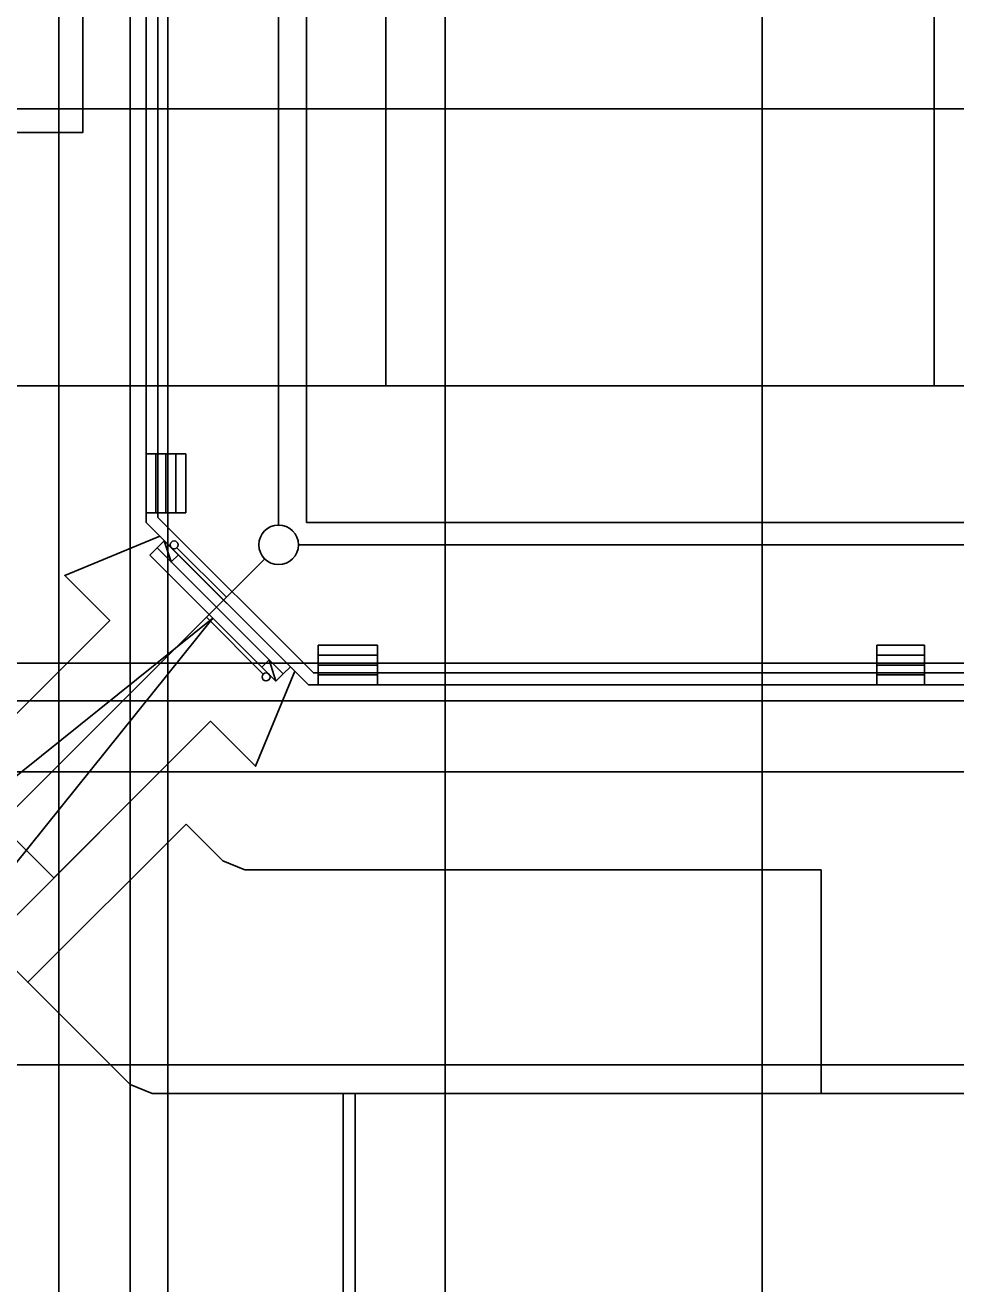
# Model space of a CAD drawing. Extents: x -264222 to -263592, y -1242345 to -1242048.
# Drawn here: x -263895.07 to -263871.58, y -1242239.56 to -1242207.77 of the extents above; entities that cross this region are included whole.
import ezdxf

# ---------------------------------------------------------------- set-up
doc = ezdxf.new("R2010")
doc.units = 0
doc.layers.add('HESCON_OSI_STAVBY_KFA', color=7, linetype='Continuous')
doc.layers.add('KFA_2D_SITUACIA_DSP', color=7, linetype='Continuous')

msp = doc.modelspace()

# ---------------------------------------------------------------- linework, layer by layer
at = {"layer": 'HESCON_OSI_STAVBY_KFA'}
for p, q in [((-263894.218, -1242083.237), (-263894.218, -1242246.707)), ((-263892.418, -1242083.237), (-263892.418, -1242246.707)), ((-263891.468, -1242083.237), (-263891.468, -1242246.707)), ((-263884.468, -1242083.237), (-263884.468, -1242246.707)), ((-263876.468, -1242083.237), (-263876.468, -1242246.707)), ((-263792.653, -1242209.882), (-263909.343, -1242209.882)), ((-263792.653, -1242216.882), (-263911.523, -1242216.882)), ((-263792.653, -1242223.882), (-263911.523, -1242223.882)), ((-263792.653, -1242224.832), (-263911.523, -1242224.832)), ((-263792.653, -1242226.632), (-263911.523, -1242226.632)), ((-263792.653, -1242234.032), (-263911.523, -1242234.032))]:
    msp.add_line(p, q, dxfattribs=at)
at = {"layer": 'KFA_2D_SITUACIA_DSP'}
for p, q in [((-263888.673, -1242164.687), (-263888.673, -1242220.396)), ((-263892.018, -1242218.593), (-263891.018, -1242218.593)), ((-263891.768, -1242218.593), (-263891.768, -1242220.091)), ((-263891.518, -1242218.593), (-263891.518, -1242220.091)), ((-263891.268, -1242218.593), (-263891.268, -1242220.091)), ((-263891.018, -1242218.593), (-263891.018, -1242220.091)), ((-263891.018, -1242220.091), (-263892.018, -1242220.091)), ((-263891.742, -1242220.974), (-263891.558, -1242220.79)), ((-263891.558, -1242220.79), (-263891.204, -1242221.144)), ((-263888.376, -1242223.973), (-263891.558, -1242220.79)), ((-263891.387, -1242221.326), (-263891.558, -1242220.79)), ((-263852.268, -1242220.896), (-263888.173, -1242220.896)), ((-263891.924, -1242221.157), (-263891.74, -1242220.973)), ((-263891.924, -1242221.157), (-263888.742, -1242224.339)), ((-263888.558, -1242224.155), (-263891.74, -1242220.973)), ((-263891.388, -1242221.328), (-263891.204, -1242221.144)), ((-263891.24, -1242220.967), (-263889.988, -1242222.219)), ((-263889.023, -1242221.253), (-263906.365, -1242238.596)), ((-263889.059, -1242224.16), (-263890.494, -1242222.725)), ((-263886.179, -1242223.432), (-263887.677, -1242223.432)), ((-263887.677, -1242223.432), (-263887.677, -1242224.432)), ((-263886.179, -1242224.432), (-263886.179, -1242223.432)), ((-263872.369, -1242223.432), (-263873.567, -1242223.432)), ((-263873.567, -1242223.432), (-263873.567, -1242224.432)), ((-263872.369, -1242223.432), (-263872.369, -1242224.432)), ((-263886.179, -1242223.682), (-263887.677, -1242223.682)), ((-263872.369, -1242223.682), (-263873.567, -1242223.682)), ((-263889.096, -1242223.985), (-263888.912, -1242223.801)), ((-263888.742, -1242224.339), (-263888.912, -1242223.801)), ((-263888.56, -1242224.156), (-263888.376, -1242223.973)), ((-263886.179, -1242223.932), (-263887.677, -1242223.932)), ((-263872.369, -1242223.932), (-263873.567, -1242223.932)), ((-263888.742, -1242224.339), (-263888.558, -1242224.155)), ((-263886.179, -1242224.182), (-263887.677, -1242224.182)), ((-263872.369, -1242224.182), (-263873.567, -1242224.182)), ((-263895.005, -1242231.945), (-263891.01, -1242227.95)), ((-263891.01, -1242227.95), (-263890.082, -1242228.878)), ((-263890.082, -1242228.878), (-263889.528, -1242229.107)), ((-263889.528, -1242229.107), (-263874.98, -1242229.107)), ((-263874.98, -1242229.107), (-263874.98, -1242234.757)), ((-263892.422, -1242234.528), (-263895.005, -1242231.945)), ((-263891.868, -1242234.757), (-263892.422, -1242234.528)), ((-263874.98, -1242234.757), (-263891.868, -1242234.757)), ((-263887.043, -1242234.757), (-263887.043, -1242235.757)), ((-263886.743, -1242234.757), (-263886.743, -1242235.757)), ((-263887.043, -1242235.757), (-263887.043, -1242250.954)), ((-263886.743, -1242249.39), (-263886.743, -1242235.757))]:
    msp.add_line(p, q, dxfattribs=at)
for points in [[(-263816.02, -1242224.432), (-263811.918, -1242220.33), (-263811.918, -1242108.434), (-263816.02, -1242104.332), (-263887.916, -1242104.332), (-263892.018, -1242108.434), (-263892.018, -1242147.332), (-263893.618, -1242147.332), (-263893.618, -1242162.382), (-263894.718, -1242162.382), (-263894.718, -1242166.382), (-263893.618, -1242166.382), (-263893.618, -1242181.432), (-263892.018, -1242181.432), (-263892.018, -1242220.33), (-263887.916, -1242224.432)], [(-263816.144, -1242224.132), (-263812.218, -1242220.206), (-263812.218, -1242108.558), (-263816.144, -1242104.632), (-263887.792, -1242104.632), (-263891.718, -1242108.558), (-263891.718, -1242147.632), (-263893.318, -1242147.632), (-263893.318, -1242162.682), (-263894.418, -1242162.682), (-263894.418, -1242166.082), (-263893.318, -1242166.082), (-263893.318, -1242181.132), (-263891.718, -1242181.132), (-263891.718, -1242220.206), (-263887.792, -1242224.132)], [(-263887.968, -1242108.434), (-263815.968, -1242108.434), (-263815.968, -1242220.33), (-263887.968, -1242220.33)], [(-263885.968, -1242111.882), (-263817.968, -1242111.882), (-263817.968, -1242216.882), (-263885.968, -1242216.882)], [(-263893.618, -1242118.282), (-263916.093, -1242118.282), (-263916.093, -1242175.482), (-263914.293, -1242175.482), (-263914.293, -1242210.482), (-263893.618, -1242210.482), (-263893.618, -1242166.382), (-263900.043, -1242166.382), (-263900.043, -1242162.382), (-263893.618, -1242162.382)], [(-263831.808, -1242200.382), (-263872.128, -1242200.382), (-263872.128, -1242216.882), (-263831.808, -1242216.882)], [(-263891.558, -1242220.79), (-263891.387, -1242221.326), (-263891.204, -1242221.144)], [(-263888.742, -1242224.339), (-263888.558, -1242224.155), (-263888.912, -1242223.801)], [(-263891.01, -1242227.95), (-263895.005, -1242231.945), (-263892.422, -1242234.528), (-263891.868, -1242234.757), (-263874.98, -1242234.757), (-263874.98, -1242229.107), (-263889.528, -1242229.107), (-263890.082, -1242228.878)]]:
    msp.add_lwpolyline(points, close=True, dxfattribs=at)
for points in [[(-263811.918, -1242108.434), (-263811.918, -1242220.33), (-263812.262, -1242220.675), (-263809.862, -1242221.669), (-263810.999, -1242222.806), (-263807.039, -1242226.765), (-263809.585, -1242229.311), (-263813.545, -1242225.351), (-263814.681, -1242226.488), (-263815.675, -1242224.088), (-263816.02, -1242224.432), (-263887.916, -1242224.432), (-263888.26, -1242224.088), (-263889.254, -1242226.488), (-263890.391, -1242225.351), (-263894.351, -1242229.311), (-263896.896, -1242226.765), (-263892.937, -1242222.806), (-263894.073, -1242221.669), (-263891.673, -1242220.675), (-263892.018, -1242220.33), (-263892.018, -1242181.432)], [(-263891.673, -1242220.675), (-263894.073, -1242221.669), (-263892.937, -1242222.806), (-263898.544, -1242228.407)], [(-263895.995, -1242230.956), (-263890.391, -1242225.352), (-263889.254, -1242226.488), (-263888.26, -1242224.088), (-263891.673, -1242220.675)], [(-263903.277, -1242233.148), (-263900.731, -1242235.694), (-263890.333, -1242222.748), (-263903.277, -1242233.148)], [(-263807.942, -1242230.956), (-263811.512, -1242234.526), (-263812.068, -1242234.757), (-263891.868, -1242234.757), (-263892.424, -1242234.526), (-263895.994, -1242230.956)]]:
    msp.add_lwpolyline(points, dxfattribs=at)
for centre, radius in [((-263888.673, -1242220.896), 0.5), ((-263891.31, -1242220.896), 0.1), ((-263888.988, -1242224.231), 0.1)]:
    msp.add_circle(centre, radius, dxfattribs=at)

doc.saveas('drawing.dxf')
